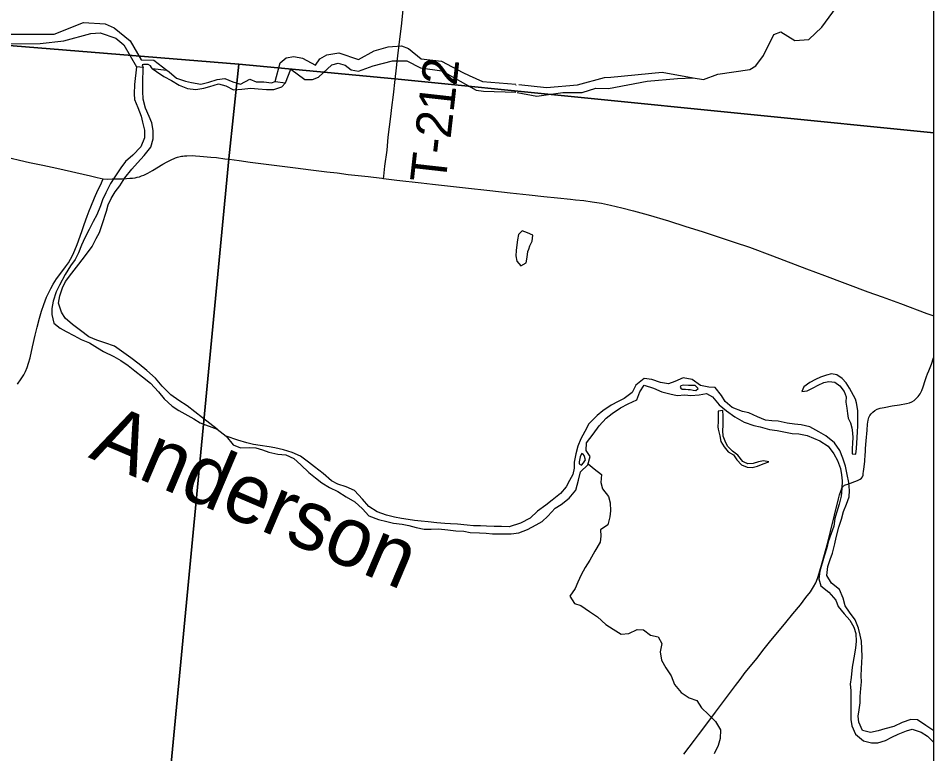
# Model space of a CAD drawing. Extents: x -1.4 to 35.4, y 0 to 22.
# Drawn here: x 7.544 to 9, y 17.975 to 19.146 of the extents above; entities that cross this region are included whole.
import ezdxf

# ---------------------------------------------------------------- set-up
doc = ezdxf.new("R2010")
doc.units = 0
for name, color, linetype in [('Default', 7, 'Continuous'), ('GM_X_County_Road', 7, 'Continuous'), ('GM_X_Major_River', 7, 'Continuous'), ('GM_X_Major_River_Text', 7, 'Continuous'), ('GM_X_Minor_Lake', 7, 'Continuous'), ('GM_X_Minor_River', 7, 'Continuous'), ('GM_X_Township_Road', 7, 'Continuous'), ('GM_X_Township_Road_Text', 7, 'Continuous'), ('SH_Border', 7, 'Continuous'), ('SH_Cut_Line', 7, 'Continuous')]:
    doc.layers.add(name, color=color, linetype=linetype)

msp = doc.modelspace()

# ---------------------------------------------------------------- linework, layer by layer
at = {"layer": 'Default'}
for points in [[(5.7921, 19.2341), (6.8306, 19.1588), (7.8947, 19.0723), (8.143, 19.049), (9, 18.9633), (9, 19.8546), (5.9686, 19.8546)], [(7.693, 16.8959), (7.7561, 17.6322), (7.8789, 18.9217), (7.8947, 19.0723), (6.8306, 19.1588), (5.7921, 19.2341), (4.2528, 19.417), (3.4459, 19.4989), (3.4296, 19.5001), (2.9037, 19.5459), (2.7894, 18.3098), (2.7365, 17.7956), (2.7172, 17.4718), (2.7109, 17.4025), (2.7066, 17.3545), (2.7033, 17.3163), (2.7006, 17.2849), (2.6906, 17.1666), (2.6843, 17.0961), (2.6688, 16.9164)]]:
    msp.add_lwpolyline(points, dxfattribs=at)
msp.add_lwpolyline([(9, 15.5849), (9, 18.9633), (8.143, 19.049), (7.8947, 19.0723), (7.8789, 18.9217), (7.7561, 17.6322), (7.693, 16.8959), (7.6066, 15.899), (7.5875, 15.692), (8.1578, 15.6562), (8.256, 15.6481), (8.9658, 15.5879)], close=True, dxfattribs=at)
at = {"layer": 'GM_X_County_Road'}
for points in [[(7.5193, 18.9259), (7.546, 18.9199), (7.5617, 18.9163), (7.5829, 18.9116), (7.6054, 18.9068), (7.6587, 18.8947), (7.6695, 18.8923), (7.6792, 18.89)], [(7.6792, 18.89), (7.6865, 18.8897), (7.6932, 18.8899), (7.709, 18.8903), (7.7162, 18.8908), (7.7216, 18.8911), (7.7254, 18.8914), (7.7297, 18.8919), (7.7329, 18.8925), (7.7366, 18.8935), (7.7399, 18.8946), (7.7436, 18.896), (7.7498, 18.899), (7.7575, 18.9032), (7.7739, 18.9133), (7.7809, 18.9173), (7.7882, 18.9211), (7.7917, 18.9226), (7.7938, 18.9234), (7.7974, 18.9246), (7.7992, 18.9251), (7.8035, 18.9261), (7.8059, 18.9264), (7.8084, 18.9267), (7.8122, 18.9269), (7.8204, 18.927), (7.8261, 18.9268), (7.8325, 18.9264), (7.8501, 18.9248), (7.8592, 18.9238), (7.8727, 18.9221), (7.8792, 18.9212)], [(7.8792, 18.9212), (7.8954, 18.919), (7.9127, 18.9168), (7.951, 18.9117), (7.985, 18.9074), (8.0094, 18.9045), (8.035, 18.9013), (8.0511, 18.8994), (8.0685, 18.8972), (8.1007, 18.8937), (8.1221, 18.8912), (8.1248, 18.8908)], [(7.5429, 18.5633), (7.5488, 18.572), (7.5526, 18.5783), (7.5555, 18.5837), (7.5581, 18.59), (7.5605, 18.5969), (7.5628, 18.6053), (7.5668, 18.6228), (7.5707, 18.6411), (7.5738, 18.6538), (7.5776, 18.6682), (7.581, 18.6795), (7.5847, 18.6901), (7.589, 18.7018), (7.5913, 18.707), (7.5955, 18.7153), (7.5995, 18.7224), (7.6049, 18.7307), (7.6085, 18.7358), (7.6193, 18.7503), (7.6236, 18.7563), (7.6271, 18.7621), (7.6308, 18.7692), (7.6341, 18.7766), (7.6377, 18.7858), (7.645, 18.8062), (7.649, 18.8173), (7.6537, 18.8308), (7.6568, 18.8389), (7.6593, 18.8453), (7.6652, 18.8597), (7.6707, 18.8721), (7.6751, 18.8811), (7.6775, 18.8861), (7.6792, 18.89)], [(8.1248, 18.8908), (8.146, 18.8881), (8.1846, 18.8836), (8.2028, 18.8815), (8.2553, 18.8758), (8.294, 18.8713), (8.3261, 18.868), (8.3565, 18.8648), (8.38, 18.8621), (8.4016, 18.8597), (8.4222, 18.8577), (8.4304, 18.8568), (8.4437, 18.8554), (8.4568, 18.8536), (8.4715, 18.8511), (8.486, 18.848), (8.5041, 18.8438), (8.5227, 18.8391), (8.546, 18.8326), (8.5782, 18.8232), (8.6059, 18.8144), (8.6318, 18.806), (8.6621, 18.7963), (8.6828, 18.7895), (8.7068, 18.7811), (8.7434, 18.7674), (8.7975, 18.7471), (8.8265, 18.736), (8.8952, 18.7104), (8.9181, 18.7023), (8.9472, 18.6915), (8.9891, 18.6759), (9, 18.6721)]]:
    msp.add_lwpolyline(points, dxfattribs=at)
at = {"layer": 'GM_X_Major_River'}
msp.add_line((7.7424, 19.0671), (7.7318, 19.0683), dxfattribs=at)
for points in [[(7.5258, 19.1204), (7.601, 19.1202), (7.6475, 19.1389), (7.682, 19.1366), (7.6963, 19.1302), (7.7221, 19.1098), (7.7394, 19.0797)], [(7.5247, 19.1048), (7.5787, 19.1055), (7.6164, 19.1096), (7.6596, 19.1215), (7.6741, 19.1223), (7.6993, 19.1138), (7.712, 19.1032), (7.7318, 19.0683)], [(7.7394, 19.0797), (7.7597, 19.079), (7.7804, 19.0631)], [(7.7318, 19.0683), (7.7286, 19.0404), (7.7281, 19.0256), (7.7288, 19.0161), (7.734, 19.0035), (7.7396, 18.9897), (7.7418, 18.9802), (7.7447, 18.9673), (7.745, 18.9555), (7.7388, 18.9411), (7.7261, 18.9279), (7.7143, 18.9174), (7.707, 18.9076), (7.6974, 18.8932), (7.6908, 18.8826), (7.6831, 18.8679), (7.6781, 18.8569), (7.6746, 18.847), (7.6688, 18.833), (7.6633, 18.8221), (7.6568, 18.8092), (7.6498, 18.796), (7.6448, 18.7846), (7.6398, 18.7725), (7.6344, 18.7615), (7.6271, 18.7517), (7.6186, 18.7381), (7.6093, 18.7211), (7.6043, 18.7105), (7.5996, 18.6953), (7.5976, 18.6839), (7.5972, 18.674), (7.6004, 18.6603), (7.6106, 18.6523), (7.6204, 18.6472), (7.6325, 18.6407), (7.6439, 18.6345), (7.6575, 18.629), (7.6699, 18.6213), (7.6797, 18.6155), (7.696, 18.6074), (7.7069, 18.6008), (7.719, 18.5928), (7.7295, 18.5843), (7.7416, 18.5751), (7.7544, 18.5647), (7.7672, 18.5509), (7.7762, 18.5402), (7.789, 18.5283), (7.7992, 18.5213), (7.8135, 18.5132), (7.8234, 18.5082), (7.8332, 18.5017), (7.8601, 18.4918)], [(7.8601, 18.4918), (7.837, 18.5096), (7.8246, 18.5192), (7.8125, 18.5288), (7.7993, 18.5373), (7.7865, 18.5465), (7.773, 18.5603), (7.7625, 18.573), (7.7485, 18.5849), (7.7361, 18.5953), (7.7229, 18.6053), (7.7082, 18.616), (7.6969, 18.6237), (7.6818, 18.6292), (7.6689, 18.6335), (7.6564, 18.6389), (7.6432, 18.6489), (7.6304, 18.6585), (7.6187, 18.6682), (7.6127, 18.6777), (7.6079, 18.6922), (7.6099, 18.704), (7.6142, 18.7168), (7.6189, 18.7267), (7.6292, 18.7399), (7.6404, 18.7542), (7.6511, 18.7682), (7.6615, 18.7822), (7.668, 18.795), (7.6734, 18.8049), (7.6773, 18.8174), (7.6844, 18.8386), (7.6867, 18.8485), (7.6917, 18.859), (7.6979, 18.8693), (7.7056, 18.8791), (7.7137, 18.8919), (7.7248, 18.9055), (7.7336, 18.9153), (7.7443, 18.9274), (7.7547, 18.9406), (7.7586, 18.9535), (7.7583, 18.9668), (7.7562, 18.9793), (7.7521, 18.9893), (7.7461, 19.0026), (7.7425, 19.0167), (7.7422, 19.0296), (7.7423, 19.0429), (7.7424, 19.0671)], [(7.7572, 19.0656), (7.756, 19.0674), (7.7541, 19.0697), (7.7505, 19.0718), (7.7462, 19.0721), (7.743, 19.072), (7.7412, 19.0714)], [(7.7412, 19.0714), (7.7424, 19.0671)], [(9, 18.0114), (8.9877, 18.0202), (8.974, 18.0289), (8.9638, 18.0297), (8.9498, 18.0248), (8.9365, 18.0187), (8.9221, 18.0146), (8.9115, 18.0116), (8.8997, 18.0089), (8.8869, 18.0124), (8.8808, 18.0256), (8.8797, 18.0351), (8.8812, 18.045), (8.8831, 18.0564), (8.8832, 18.0662), (8.8843, 18.0788), (8.8851, 18.0898), (8.8847, 18.0992), (8.8851, 18.1106), (8.8855, 18.1205), (8.8863, 18.13), (8.8859, 18.1421), (8.8852, 18.1546), (8.8829, 18.1641), (8.8803, 18.1751), (8.875, 18.1884), (8.8663, 18.2006), (8.8592, 18.2108), (8.8558, 18.2226), (8.8501, 18.2366), (8.8372, 18.2469), (8.8301, 18.2587), (8.8316, 18.2731), (8.8354, 18.2845), (8.8388, 18.2943), (8.843, 18.3095), (8.8449, 18.3194), (8.8491, 18.3357), (8.8533, 18.3486), (8.8568, 18.3607), (8.8613, 18.3725), (8.8655, 18.3838), (8.8659, 18.3941), (8.8652, 18.407), (8.8625, 18.4195), (8.8599, 18.4328), (8.8554, 18.4457), (8.8505, 18.4575), (8.8422, 18.47), (8.8285, 18.481), (8.8172, 18.4875), (8.8032, 18.4955), (8.7892, 18.4986), (8.7785, 18.4997), (8.7668, 18.5013), (8.7524, 18.5043), (8.7426, 18.5051), (8.7327, 18.5062), (8.7198, 18.5116), (8.7058, 18.5177), (8.696, 18.5196), (8.6797, 18.5264), (8.6684, 18.5359), (8.6627, 18.5454), (8.6525, 18.558), (8.6426, 18.5584), (8.629, 18.561), (8.6157, 18.5709), (8.6014, 18.5736), (8.5881, 18.5675), (8.5782, 18.5638), (8.5653, 18.5661), (8.5517, 18.571), (8.5396, 18.5722), (8.5263, 18.5619), (8.5206, 18.5502), (8.5077, 18.5403), (8.4982, 18.5358), (8.4872, 18.5301), (8.474, 18.521), (8.4645, 18.5135), (8.4516, 18.5002), (8.4451, 18.4881), (8.439, 18.4763), (8.4341, 18.4646), (8.4307, 18.4524), (8.4284, 18.4391), (8.428, 18.4296), (8.4261, 18.4194), (8.4207, 18.4099), (8.4154, 18.4001), (8.4063, 18.3891), (8.3934, 18.3789), (8.3832, 18.3709), (8.3699, 18.3614), (8.3581, 18.3501), (8.3427, 18.3423), (8.3246, 18.3365)], [(8.3282, 18.3254), (8.3399, 18.3266), (8.3539, 18.3322), (8.3676, 18.3394), (8.3771, 18.3447), (8.3865, 18.3531), (8.3979, 18.3659), (8.4074, 18.3716), (8.4203, 18.3818), (8.4306, 18.3944), (8.4348, 18.4103), (8.4382, 18.4236), (8.45, 18.4349), (8.4534, 18.4482), (8.4473, 18.4577), (8.4477, 18.4702), (8.4584, 18.4835), (8.4679, 18.4968), (8.4793, 18.5093), (8.4887, 18.5168), (8.502, 18.5256), (8.5141, 18.532), (8.5278, 18.5384), (8.5324, 18.5513), (8.5396, 18.5619), (8.5543, 18.557), (8.5676, 18.5513), (8.5805, 18.5478), (8.5922, 18.5455), (8.604, 18.5463), (8.6138, 18.5455), (8.6271, 18.5462), (8.6384, 18.5485), (8.6483, 18.5432), (8.6589, 18.5306), (8.6702, 18.5211), (8.6838, 18.5112), (8.6986, 18.5029), (8.7138, 18.4975), (8.724, 18.4956), (8.7388, 18.4914), (8.7513, 18.4895), (8.7615, 18.4876), (8.7751, 18.4849), (8.7853, 18.4841), (8.799, 18.4815), (8.8088, 18.4773), (8.819, 18.4731), (8.8323, 18.4647), (8.841, 18.4522), (8.847, 18.4416), (8.8519, 18.429), (8.8534, 18.4192), (8.8542, 18.4097), (8.8538, 18.3971), (8.853, 18.385), (8.8499, 18.3725), (8.8461, 18.36), (8.8427, 18.3493), (8.8412, 18.3372), (8.837, 18.3258), (8.8324, 18.3122), (8.8298, 18.3027), (8.8256, 18.2898), (8.8187, 18.2659), (8.8172, 18.2534), (8.8206, 18.2424), (8.833, 18.2321), (8.8444, 18.2196), (8.8482, 18.2093), (8.8576, 18.1979), (8.8667, 18.1877), (8.8731, 18.1767), (8.8761, 18.1664), (8.8765, 18.1539), (8.8757, 18.1436), (8.8742, 18.1334), (8.8704, 18.1129), (8.8688, 18.0966), (8.8673, 18.086), (8.868, 18.0757), (8.8684, 18.0628), (8.868, 18.0522), (8.868, 18.0408), (8.8683, 18.0298), (8.8698, 18.0196), (8.8755, 18.0063), (8.8883, 17.996), (8.9012, 17.9926), (8.9111, 17.9926), (8.9236, 17.9964), (8.9334, 18.0017), (8.9437, 18.0062), (8.9566, 18.0119), (8.966, 18.0145), (8.9801, 18.0096), (8.9899, 18.0031), (9, 17.9933)], [(8.5979, 18.5607), (8.5965, 18.5583), (8.5978, 18.5571), (8.5998, 18.5554)], [(8.5998, 18.5554), (8.6055, 18.5554), (8.6093, 18.5546), (8.6127, 18.5546), (8.6172, 18.5538), (8.6218, 18.5531), (8.6256, 18.5565), (8.6207, 18.561), (8.61, 18.5614), (8.6021, 18.5615), (8.5979, 18.5607)], [(7.8601, 18.4918), (7.8748, 18.4807)], [(7.8748, 18.4807), (7.8858, 18.4669), (7.8977, 18.4619), (7.9114, 18.4626), (7.922, 18.4621), (7.9326, 18.4586), (7.9424, 18.4551), (7.9568, 18.4519), (7.9697, 18.451), (7.9825, 18.4452), (7.9935, 18.4349), (8.0062, 18.423), (8.0168, 18.4141), (8.0266, 18.4064), (8.039, 18.3987), (8.0523, 18.3925), (8.0655, 18.384), (8.0791, 18.3759), (8.0915, 18.3648), (8.1013, 18.3537), (8.1168, 18.3482), (8.1304, 18.3447), (8.1406, 18.3419), (8.1546, 18.3403), (8.1652, 18.3383), (8.1766, 18.3352), (8.1895, 18.3328), (8.2009, 18.3327), (8.2126, 18.3329), (8.227, 18.3317), (8.2399, 18.33), (8.2528, 18.3292), (8.263, 18.3275), (8.2778, 18.3267), (8.2881, 18.3262), (8.2983, 18.3253), (8.3082, 18.3249), (8.3199, 18.3251), (8.3282, 18.3254)], [(8.3246, 18.3365), (8.3128, 18.337), (8.3011, 18.3367), (8.2886, 18.3372), (8.2791, 18.3377), (8.2681, 18.3381), (8.2582, 18.339), (8.2427, 18.3403), (8.2317, 18.3411), (8.2222, 18.3416), (8.2097, 18.3425), (8.196, 18.3441), (8.1847, 18.3454), (8.174, 18.3466), (8.1642, 18.3482), (8.1536, 18.3498), (8.1422, 18.3518), (8.1297, 18.355), (8.1146, 18.36), (8.1014, 18.3685), (8.0916, 18.3804), (8.0785, 18.3942), (8.0656, 18.4), (8.052, 18.4043), (8.0422, 18.4093), (8.029, 18.4209), (8.0154, 18.432), (8.0056, 18.4393), (7.9928, 18.4485), (7.9796, 18.4547), (7.966, 18.4587), (7.9523, 18.4622), (7.9429, 18.4638), (7.9285, 18.4658), (7.9179, 18.4675), (7.9073, 18.4698), (7.8932, 18.4741), (7.8748, 18.4807)], [(8.4394, 18.4513), (8.4379, 18.4475), (8.4359, 18.4399), (8.4363, 18.4365), (8.4397, 18.4346), (8.4431, 18.438), (8.4462, 18.4429), (8.4439, 18.4497)], [(8.4439, 18.4497), (8.4423, 18.452), (8.4406, 18.453), (8.4394, 18.4513)]]:
    msp.add_lwpolyline(points, dxfattribs=at)
at = {"layer": 'GM_X_Minor_Lake'}
for points in [[(8.3559, 18.7781), (8.3577, 18.7834), (8.3616, 18.7909), (8.3626, 18.8004), (8.3539, 18.8043), (8.3456, 18.8071), (8.3398, 18.8015), (8.3381, 18.7928), (8.3369, 18.7852), (8.336, 18.7761)], [(8.336, 18.7761), (8.3354, 18.7678), (8.3372, 18.759), (8.3435, 18.7517), (8.3519, 18.7565), (8.3536, 18.7652), (8.3545, 18.7743), (8.3559, 18.7781)], [(8.8772, 18.5335), (8.8757, 18.5395), (8.8662, 18.5572), (8.861, 18.5656), (8.8543, 18.5726), (8.846, 18.578), (8.8373, 18.5797), (8.8297, 18.5779), (8.8202, 18.5742), (8.8121, 18.571), (8.803, 18.5662), (8.7937, 18.5591), (8.7902, 18.5519), (8.7989, 18.5525), (8.8081, 18.5573), (8.8162, 18.5618), (8.825, 18.5662), (8.8333, 18.5676), (8.8428, 18.5663), (8.8507, 18.5608), (8.8577, 18.5516), (8.861, 18.5432), (8.8605, 18.5345)], [(8.6987, 18.4391), (8.6964, 18.4402), (8.6886, 18.4502), (8.68, 18.4568), (8.6722, 18.4645), (8.6682, 18.4726), (8.6653, 18.4806), (8.6647, 18.4897), (8.6652, 18.4977), (8.6653, 18.5053), (8.665, 18.5129), (8.6644, 18.5213), (8.6572, 18.5202), (8.6571, 18.5119), (8.6573, 18.5039), (8.6564, 18.4955), (8.657, 18.4917)], [(8.8605, 18.5345), (8.8618, 18.5253), (8.8628, 18.5169), (8.8642, 18.5093), (8.8675, 18.5017), (8.87, 18.4937), (8.871, 18.4857), (8.8713, 18.4777), (8.8711, 18.4701), (8.8702, 18.4606), (8.8705, 18.4522), (8.8761, 18.4518), (8.8771, 18.4609), (8.8776, 18.47), (8.8785, 18.4779), (8.879, 18.4878), (8.8796, 18.4965), (8.8793, 18.5049), (8.8796, 18.5216), (8.8772, 18.5335)], [(8.657, 18.4917), (8.6596, 18.4811), (8.6617, 18.4723), (8.6665, 18.4635), (8.6732, 18.4558), (8.6814, 18.4507), (8.687, 18.443), (8.6945, 18.4349), (8.7031, 18.431), (8.7115, 18.4308), (8.7195, 18.433), (8.7286, 18.4363), (8.7378, 18.4399), (8.7295, 18.4412), (8.7211, 18.4398), (8.7127, 18.4373), (8.7043, 18.4363), (8.6987, 18.4391)]]:
    msp.add_lwpolyline(points, dxfattribs=at)
at = {"layer": 'GM_X_Minor_River'}
for p, q in [((7.7572, 19.0656), (7.7804, 19.0631)), ((7.9526, 19.0449), (7.9691, 19.0431))]:
    msp.add_line(p, q, dxfattribs=at)
for points in [[(8.6174, 19.0507), (8.634, 19.048), (8.6565, 19.0568), (8.7078, 19.0641), (8.7173, 19.07), (8.7293, 19.0866), (8.746, 19.1198), (8.757, 19.1239), (8.7792, 19.1103), (8.8013, 19.1119), (8.822, 19.1314), (8.8455, 19.163)], [(7.9526, 19.0449), (7.9607, 19.0747), (7.9703, 19.0828), (7.9821, 19.0848), (7.9961, 19.0819), (8.0168, 19.0711), (8.0238, 19.0812), (8.0346, 19.0874), (8.054, 19.0908), (8.0849, 19.0798), (8.1102, 19.0936), (8.1323, 19.1), (8.1533, 19.1018), (8.1646, 19.0977), (8.1847, 19.0812), (8.2169, 19.0771), (8.251, 19.0592), (8.2612, 19.0547), (8.2822, 19.0451), (8.3353, 19.0405)], [(7.9691, 19.0431), (7.9775, 19.0644), (8, 19.0483), (8.0117, 19.048), (8.0217, 19.0516), (8.0426, 19.0713), (8.0529, 19.0741), (8.0638, 19.0708), (8.0735, 19.0633), (8.0849, 19.0612), (8.1082, 19.0701), (8.1391, 19.0781), (8.1618, 19.0776), (8.1836, 19.0668), (8.2177, 19.0618), (8.2724, 19.0313), (8.2842, 19.0295), (8.3353, 19.0279)], [(7.7572, 19.0656), (7.7638, 19.0608), (7.7755, 19.053), (7.7875, 19.0463), (7.7999, 19.0392), (7.813, 19.0336), (7.8263, 19.0322), (7.8389, 19.0343), (7.8488, 19.0371), (7.8622, 19.041), (7.8743, 19.0381), (7.8863, 19.0318), (7.8996, 19.0327), (7.9137, 19.0343), (7.9254, 19.0333), (7.9387, 19.0323), (7.9505, 19.0324), (7.9631, 19.0367), (7.9691, 19.0431)], [(7.7804, 19.0631), (7.784, 19.0604), (7.7959, 19.0503), (7.8099, 19.0455), (7.8197, 19.0434), (7.8341, 19.0408), (7.847, 19.044), (7.8604, 19.0483), (7.8726, 19.0495), (7.885, 19.0444), (7.8975, 19.0407), (7.9121, 19.0486), (7.9225, 19.0445), (7.9348, 19.0445), (7.9469, 19.0431), (7.9526, 19.0449)], [(8.3402, 19.04), (8.3839, 19.0352), (8.4336, 19.0399), (8.4766, 19.0515), (8.4865, 19.0518), (8.5681, 19.0598), (8.6174, 19.0507)], [(8.3376, 19.0275), (8.3689, 19.0214), (8.4103, 19.0277), (8.441, 19.0277), (8.4624, 19.0342), (8.4825, 19.0336), (8.5444, 19.0453), (8.5923, 19.0496), (8.6174, 19.0507)], [(8.3355, 19.0392), (8.3358, 19.0393)], [(8.4504, 18.4365), (8.4598, 18.4288), (8.4718, 18.4195), (8.4708, 18.4066), (8.4733, 18.3966), (8.4826, 18.3843), (8.4855, 18.3744), (8.486, 18.3619), (8.4847, 18.3524), (8.4818, 18.3395), (8.4703, 18.3317), (8.4705, 18.3215), (8.4696, 18.312), (8.461, 18.2977), (8.4532, 18.2834), (8.4458, 18.2717), (8.4391, 18.2601), (8.434, 18.248), (8.4296, 18.2382), (8.4211, 18.2262), (8.4285, 18.2143), (8.4386, 18.2111), (8.4525, 18.2017), (8.4653, 18.1932), (8.4784, 18.1808), (8.4904, 18.1734), (8.5028, 18.1656), (8.5153, 18.1665), (8.5283, 18.1728), (8.5382, 18.1726), (8.5498, 18.1637), (8.5615, 18.1612), (8.5678, 18.1505), (8.5649, 18.1373), (8.5673, 18.1243), (8.5739, 18.1117), (8.5825, 18.099), (8.5879, 18.0856), (8.5983, 18.0729), (8.6111, 18.0643), (8.6232, 18.06), (8.6309, 18.0485), (8.6417, 18.0376), (8.6529, 18.0265), (8.6607, 18.013), (8.6604, 17.9997), (8.6572, 17.9884), (8.6509, 17.9748)]]:
    msp.add_lwpolyline(points, dxfattribs=at)
at = {"layer": 'GM_X_Township_Road'}
for points in [[(8.1432, 19.0484), (8.1454, 19.0669), (8.1466, 19.0769), (8.1503, 19.1081), (8.1534, 19.1328), (8.1569, 19.1643)], [(8.1248, 18.8908), (8.1253, 18.8943), (8.1272, 18.9102), (8.1305, 18.9359), (8.1325, 18.9563), (8.1365, 18.9894), (8.1384, 19.0035), (8.1407, 19.024), (8.1432, 19.0484)], [(8.6025, 17.9745), (8.6194, 17.9968), (8.6257, 18.0051), (8.6407, 18.0248), (8.653, 18.0413), (8.6657, 18.0582), (8.6753, 18.0711), (8.6846, 18.0836), (8.692, 18.0935), (8.7003, 18.1044), (8.719, 18.1275), (8.7282, 18.1393), (8.739, 18.1529), (8.7646, 18.1842), (8.7761, 18.198), (8.788, 18.2123), (8.7968, 18.2236), (8.8039, 18.2331), (8.809, 18.2409), (8.8123, 18.247), (8.8153, 18.254), (8.818, 18.2623), (8.8236, 18.2827), (8.8306, 18.3078), (8.8359, 18.3289), (8.8486, 18.3808), (8.8504, 18.3872), (8.8522, 18.3932), (8.8531, 18.3957), (8.8541, 18.3981), (8.8547, 18.3993), (8.8553, 18.4001), (8.856, 18.4009), (8.8569, 18.4016), (8.8582, 18.4024), (8.8595, 18.4029), (8.8632, 18.4042), (8.8789, 18.4101), (8.883, 18.412), (8.885, 18.4138), (8.8865, 18.416), (8.8876, 18.4185), (8.888, 18.4204), (8.8885, 18.4247), (8.8889, 18.4273), (8.8903, 18.4408), (8.8909, 18.4513), (8.8913, 18.4549), (8.8917, 18.4611), (8.8927, 18.4729), (8.8942, 18.4902), (8.8949, 18.4995), (8.896, 18.5061), (8.8971, 18.5102), (8.8985, 18.5134), (8.9005, 18.5163), (8.903, 18.5189), (8.9063, 18.5214), (8.9101, 18.5233), (8.9147, 18.5249), (8.9212, 18.5264), (8.934, 18.5289), (8.9456, 18.5306), (8.9566, 18.5324), (8.9615, 18.5336), (8.965, 18.5351), (8.9689, 18.5375), (8.9723, 18.5403), (8.9752, 18.5436), (8.9785, 18.5482), (8.9812, 18.5532), (8.9835, 18.559), (8.9865, 18.5692), (8.9885, 18.5757), (8.99, 18.5797), (8.9922, 18.5845), (8.9964, 18.5953), (8.9998, 18.605), (9, 18.6057)]]:
    msp.add_lwpolyline(points, dxfattribs=at)
at = {"layer": 'SH_Border'}
msp.add_lwpolyline([(9, 19.8546), (2.2, 19.8546), (2.2, 13.0546), (9, 13.0546)], close=True, dxfattribs=at)
at = {"layer": 'SH_Cut_Line'}
msp.add_lwpolyline([(9, 18.9633), (9, 19.8546), (2.2, 19.8546), (2.2, 19.619), (2.3668, 19.6046), (2.4279, 19.5993), (2.9037, 19.5459), (3.4296, 19.5001), (3.4459, 19.4989), (4.2528, 19.417), (5.7921, 19.2341), (6.8306, 19.1588), (7.8947, 19.0723), (8.143, 19.049)], close=True, dxfattribs=at)
msp.add_lwpolyline([(9, 13.0546), (9, 18.9633), (8.143, 19.049), (7.8947, 19.0723), (6.8306, 19.1588), (5.7921, 19.2341), (4.2528, 19.417), (3.4459, 19.4989), (3.4296, 19.5001), (2.9037, 19.5459), (2.7894, 18.3098), (2.7365, 17.7956), (2.7172, 17.4718), (2.7109, 17.4025), (2.7066, 17.3545), (2.7033, 17.3163), (2.7006, 17.2849), (2.6906, 17.1666), (2.6843, 17.0961), (2.6688, 16.9164)], dxfattribs=at)

# ---------------------------------------------------------------- texts
at = {"layer": 'GM_X_Major_River_Text'}
msp.add_text('Anderson', height=0.0947, rotation=337.0175, dxfattribs=at).set_placement((7.6542, 18.4472))
at = {"layer": 'GM_X_Township_Road_Text'}
msp.add_text('T-212', height=0.05682, rotation=83.5681, dxfattribs=at).set_placement((8.2234, 18.8816))

doc.saveas('drawing.dxf')
